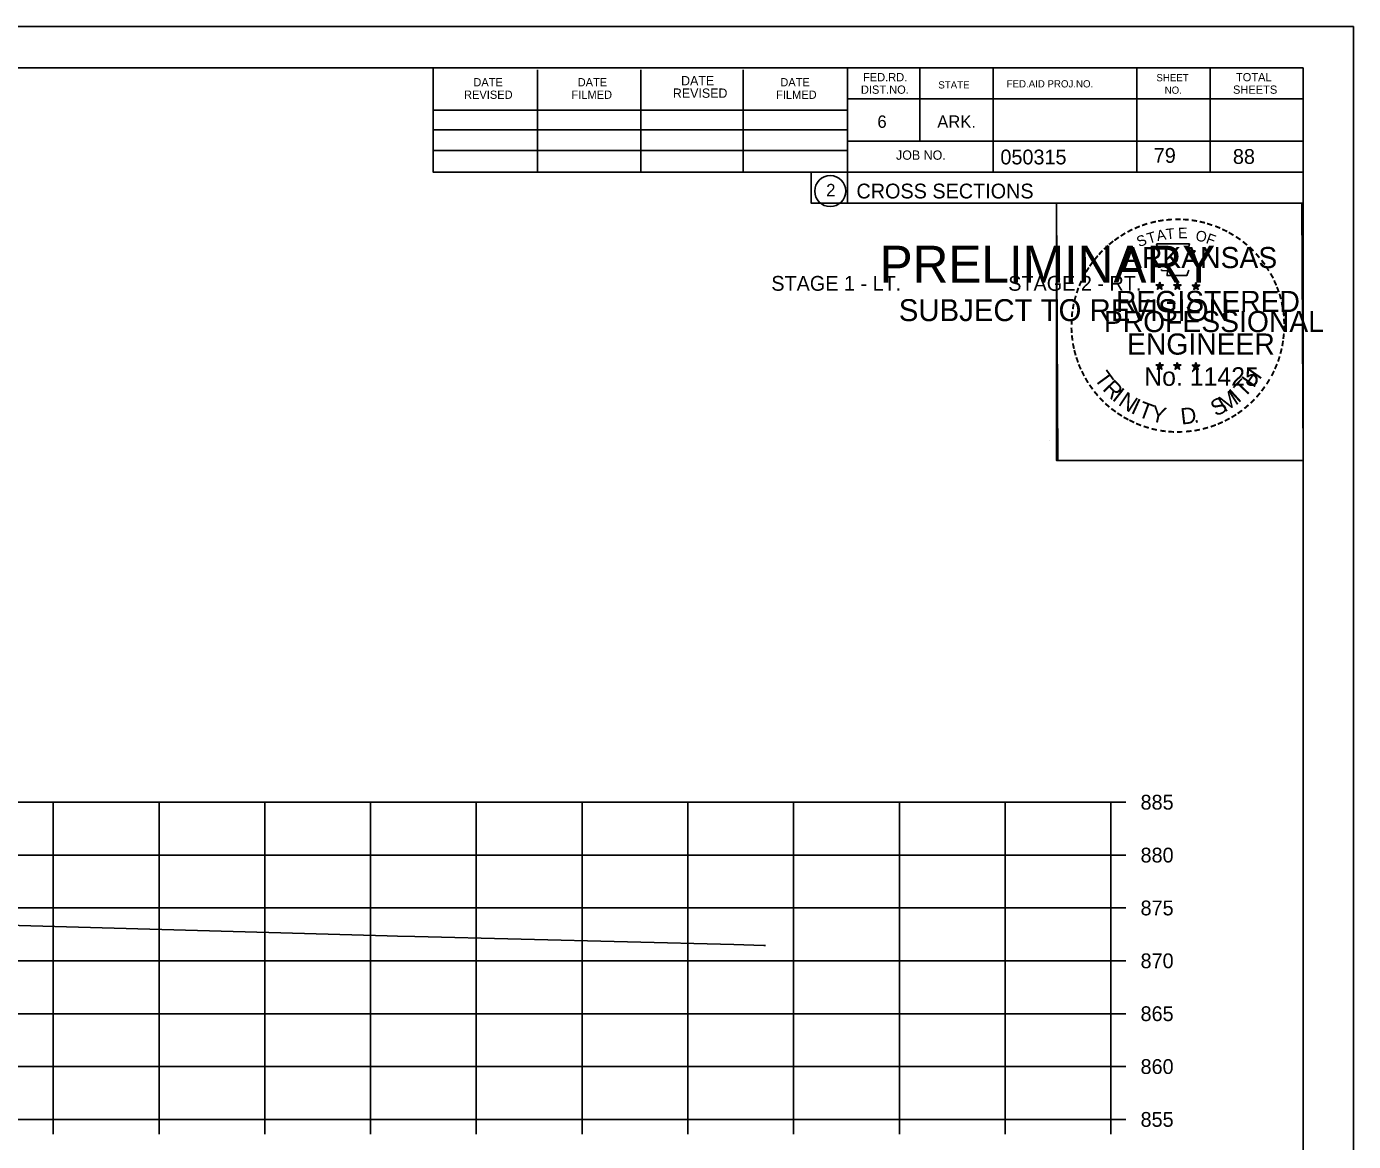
# Model space of a CAD drawing. Extents: x 1486524 to 1499135, y 326561 to 337924.
# Drawn here: x 1489020.4 to 1489145.8, y 334380.6 to 334486 of the extents above; entities that cross this region are included whole.
import ezdxf

# ---------------------------------------------------------------- set-up
doc = ezdxf.new("R2010")
doc.units = 0
for name, color, linetype in [('Default', 7, 'Continuous'), ('E_Const Align', 7, 'Continuous'), ('E_Const Align Station', 7, 'Continuous'), ('E_Ownership Information', 7, 'Continuous'), ('E_Property Line', 7, 'Continuous'), ('E_Quarter Calls', 7, 'Continuous'), ('E_Section Line', 7, 'Continuous'), ('E_Station Offset', 7, 'Continuous'), ('E_Tract Number', 7, 'Continuous'), ('S_SIXTEEN_SECTION', 7, 'Continuous')]:
    doc.layers.add(name, color=color, linetype=linetype)

msp = doc.modelspace()

# ---------------------------------------------------------------- linework, layer by layer
at = {"layer": 'E_Const Align'}
for p, q in [((1489122.89, 334382.65), (1489122.89, 334412.65)), ((1489124.29, 334412.65), (1489122.89, 334412.65)), ((1489124.29, 334407.65), (1489122.89, 334407.65)), ((1489124.29, 334402.65), (1489122.89, 334402.65)), ((1489124.29, 334397.65), (1489122.89, 334397.65)), ((1489124.29, 334392.65), (1489122.89, 334392.65)), ((1489124.29, 334387.65), (1489122.89, 334387.65)), ((1488842.89, 334382.65), (1489122.89, 334382.65)), ((1489022.89, 334381.25), (1489022.89, 334382.65)), ((1489032.89, 334381.25), (1489032.89, 334382.65)), ((1489042.89, 334381.25), (1489042.89, 334382.65)), ((1489052.89, 334381.25), (1489052.89, 334382.65)), ((1489062.89, 334381.25), (1489062.89, 334382.65)), ((1489072.89, 334381.25), (1489072.89, 334382.65)), ((1489082.89, 334381.25), (1489082.89, 334382.65)), ((1489092.89, 334381.25), (1489092.89, 334382.65)), ((1489102.89, 334381.25), (1489102.89, 334382.65)), ((1489112.89, 334381.25), (1489112.89, 334382.65)), ((1489122.89, 334381.25), (1489122.89, 334382.65)), ((1489124.29, 334382.65), (1489122.89, 334382.65))]:
    msp.add_line(p, q, dxfattribs=at)
at = {"layer": 'E_Ownership Information'}
for p, q in [((1488842.89, 334412.65), (1489122.89, 334412.65)), ((1489022.89, 334382.65), (1489022.89, 334412.65)), ((1489032.89, 334382.65), (1489032.89, 334412.65)), ((1489042.89, 334382.65), (1489042.89, 334412.65)), ((1489052.89, 334382.65), (1489052.89, 334412.65)), ((1489062.89, 334382.65), (1489062.89, 334412.65)), ((1489072.89, 334382.65), (1489072.89, 334412.65)), ((1489082.89, 334382.65), (1489082.89, 334412.65)), ((1489092.89, 334382.65), (1489092.89, 334412.65)), ((1489102.89, 334382.65), (1489102.89, 334412.65)), ((1489112.89, 334382.65), (1489112.89, 334412.65)), ((1489122.89, 334382.65), (1489122.89, 334412.65)), ((1488842.89, 334407.65), (1489122.89, 334407.65)), ((1488842.89, 334402.65), (1489122.89, 334402.65)), ((1488842.89, 334397.65), (1489122.89, 334397.65)), ((1488842.89, 334392.65), (1489122.89, 334392.65)), ((1488842.89, 334387.65), (1489122.89, 334387.65)), ((1488842.89, 334382.65), (1489122.89, 334382.65))]:
    msp.add_line(p, q, dxfattribs=at)
at = {"layer": 'E_Property Line'}
for p, q in [((1488824.89, 334482.11), (1489141.07, 334482.11)), ((1489058.81, 334472.23), (1489058.81, 334482.11)), ((1489068.67, 334472.23), (1489068.67, 334481.91)), ((1489078.43, 334472.23), (1489078.43, 334481.91)), ((1489088.11, 334472.23), (1489088.11, 334481.91)), ((1489097.97, 334482.11), (1489097.97, 334469.31)), ((1489104.81, 334482.11), (1489104.81, 334475.17)), ((1489111.75, 334482.11), (1489111.75, 334472.23)), ((1489125.33, 334482.11), (1489125.33, 334472.23)), ((1489132.27, 334482.11), (1489132.27, 334472.23)), ((1489141.07, 334276.65), (1489141.07, 334482.11)), ((1489141.07, 334479.17), (1489097.97, 334479.17)), ((1489141.07, 334479.19), (1489141.07, 334479.19)), ((1489058.81, 334478.09), (1489097.97, 334478.09)), ((1489058.81, 334476.23), (1489097.97, 334476.23)), ((1489141.07, 334475.17), (1489097.97, 334475.17)), ((1489100.93, 334475.17), (1489141.07, 334475.17)), ((1489058.81, 334472.23), (1489058.81, 334474.29)), ((1489058.81, 334474.29), (1489097.97, 334474.29)), ((1489141.07, 334472.23), (1489058.81, 334472.23)), ((1489097.97, 334469.31), (1489141.07, 334469.31))]:
    msp.add_line(p, q, dxfattribs=at)
msp.add_circle((1489096.35, 334470.45), 1.47, dxfattribs=at)
at = {"layer": 'E_Quarter Calls'}
for p, q in [((1488812.48, 334486.01), (1489145.82, 334486.01)), ((1489117.1, 334446.86), (1489117.1, 334446.86))]:
    msp.add_line(p, q, dxfattribs=at)
for points in [[(1488812.48, 334486.01), (1489145.82, 334486.01), (1489145.82, 334272.67), (1488812.48, 334272.67)], [(1489058.81, 334482.11), (1489058.81, 334472.23), (1489094.54, 334472.23), (1489094.54, 334469.31), (1489117.74, 334469.31), (1489117.74, 334444.98), (1489141.07, 334444.98), (1489141.07, 334276.65), (1488824.89, 334276.65), (1488824.89, 334482.11)], [(1489117.74, 334469.31), (1489140.94, 334469.31), (1489141.07, 334444.98), (1489117.86, 334444.98)]]:
    msp.add_lwpolyline(points, close=True, dxfattribs=at)
at = {"layer": 'E_Tract Number'}
msp.add_lwpolyline([(1489018.54, 334401.02), (1489046.65, 334400.24), (1489054.47, 334400.02), (1489055.44, 334399.99), (1489057.07, 334399.95), (1489087.23, 334399.18), (1489090.08, 334399.1), (1489090.23, 334399.1)], dxfattribs=at)
at = {"layer": 'S_SIXTEEN_SECTION'}
for p, q in [((1489127.15, 334461.57), (1489127.5, 334461.46)), ((1489127.15, 334461.57), (1489127.4, 334461.53)), ((1489127.15, 334461.57), (1489127.39, 334461.45)), ((1489127.28, 334461.16), (1489127.5, 334461.46)), ((1489127.28, 334461.16), (1489127.41, 334461.41)), ((1489127.28, 334461.16), (1489127.5, 334461.38)), ((1489127.5, 334461.82), (1489127.46, 334461.57)), ((1489127.5, 334461.46), (1489127.5, 334461.82)), ((1489127.5, 334461.82), (1489127.55, 334461.57)), ((1489127.85, 334461.57), (1489127.5, 334461.46)), ((1489127.71, 334461.16), (1489127.5, 334461.46)), ((1489127.71, 334461.16), (1489127.5, 334461.38)), ((1489127.85, 334461.57), (1489127.56, 334461.52)), ((1489127.71, 334461.16), (1489127.58, 334461.45)), ((1489127.85, 334461.57), (1489127.64, 334461.47)), ((1489128.82, 334461.57), (1489129.17, 334461.46)), ((1489128.82, 334461.57), (1489129.07, 334461.53)), ((1489128.82, 334461.57), (1489129.06, 334461.45)), ((1489128.95, 334461.16), (1489129.17, 334461.46)), ((1489128.95, 334461.16), (1489129.08, 334461.41)), ((1489128.95, 334461.16), (1489129.17, 334461.38)), ((1489129.17, 334461.82), (1489129.13, 334461.57)), ((1489129.17, 334461.46), (1489129.17, 334461.82)), ((1489129.17, 334461.82), (1489129.22, 334461.57)), ((1489129.52, 334461.57), (1489129.17, 334461.46)), ((1489129.38, 334461.16), (1489129.17, 334461.46)), ((1489129.38, 334461.16), (1489129.17, 334461.38)), ((1489129.52, 334461.57), (1489129.23, 334461.52)), ((1489129.38, 334461.16), (1489129.25, 334461.45)), ((1489129.52, 334461.57), (1489129.31, 334461.47)), ((1489130.58, 334461.56), (1489130.93, 334461.45)), ((1489130.58, 334461.56), (1489130.84, 334461.51)), ((1489130.58, 334461.56), (1489130.82, 334461.44)), ((1489130.72, 334461.15), (1489130.93, 334461.45)), ((1489130.72, 334461.15), (1489130.84, 334461.39)), ((1489130.72, 334461.15), (1489130.93, 334461.37)), ((1489130.93, 334461.81), (1489130.89, 334461.56)), ((1489130.93, 334461.45), (1489130.93, 334461.81)), ((1489130.93, 334461.81), (1489130.98, 334461.56)), ((1489131.28, 334461.56), (1489130.93, 334461.45)), ((1489131.15, 334461.15), (1489130.93, 334461.45)), ((1489131.15, 334461.15), (1489130.93, 334461.36)), ((1489131.28, 334461.56), (1489130.99, 334461.51)), ((1489131.15, 334461.15), (1489131.01, 334461.44)), ((1489131.28, 334461.56), (1489131.08, 334461.46)), ((1489127.15, 334454), (1489127.5, 334453.89)), ((1489127.15, 334454), (1489127.4, 334453.95)), ((1489127.15, 334454), (1489127.38, 334453.88)), ((1489127.28, 334453.59), (1489127.5, 334453.89)), ((1489127.28, 334453.59), (1489127.41, 334453.83)), ((1489127.28, 334453.59), (1489127.49, 334453.81)), ((1489127.5, 334454.25), (1489127.45, 334454)), ((1489127.71, 334453.59), (1489127.49, 334453.8)), ((1489127.5, 334453.89), (1489127.5, 334454.25)), ((1489127.5, 334454.25), (1489127.54, 334454)), ((1489127.84, 334454), (1489127.5, 334453.89)), ((1489127.71, 334453.59), (1489127.5, 334453.89)), ((1489127.84, 334454), (1489127.56, 334453.95)), ((1489127.71, 334453.59), (1489127.57, 334453.88)), ((1489127.84, 334454), (1489127.64, 334453.9)), ((1489128.82, 334454), (1489129.16, 334453.89)), ((1489128.82, 334454), (1489129.07, 334453.95)), ((1489128.82, 334454), (1489129.05, 334453.88)), ((1489128.95, 334453.59), (1489129.16, 334453.89)), ((1489128.95, 334453.59), (1489129.07, 334453.83)), ((1489128.95, 334453.59), (1489129.16, 334453.81)), ((1489129.16, 334454.25), (1489129.12, 334454)), ((1489129.16, 334453.89), (1489129.16, 334454.25)), ((1489129.16, 334454.25), (1489129.21, 334454)), ((1489129.51, 334454), (1489129.16, 334453.89)), ((1489129.38, 334453.59), (1489129.16, 334453.89)), ((1489129.38, 334453.59), (1489129.16, 334453.8)), ((1489129.51, 334454), (1489129.23, 334453.95)), ((1489129.38, 334453.59), (1489129.24, 334453.88)), ((1489129.51, 334454), (1489129.31, 334453.9)), ((1489130.58, 334453.99), (1489130.93, 334453.88)), ((1489130.58, 334453.99), (1489130.84, 334453.94)), ((1489130.58, 334453.99), (1489130.82, 334453.87)), ((1489130.72, 334453.58), (1489130.93, 334453.88)), ((1489130.72, 334453.58), (1489130.84, 334453.82)), ((1489130.93, 334454.24), (1489130.89, 334453.99)), ((1489130.93, 334453.88), (1489130.93, 334454.24)), ((1489130.93, 334454.24), (1489130.98, 334453.99)), ((1489131.28, 334453.99), (1489130.93, 334453.88)), ((1489131.14, 334453.58), (1489130.93, 334453.88)), ((1489131.28, 334453.99), (1489130.99, 334453.94)), ((1489131.14, 334453.58), (1489131.01, 334453.87)), ((1489131.28, 334453.99), (1489131.07, 334453.89)), ((1489130.72, 334453.58), (1489130.93, 334453.8)), ((1489131.14, 334453.58), (1489130.93, 334453.79))]:
    msp.add_line(p, q, dxfattribs=at)
for points in [[(1489127.19, 334465.45), (1489127.46, 334464.62)], [(1489130.7, 334464.53), (1489130.84, 334464.81), (1489130.16, 334464.79), (1489130.31, 334465.45), (1489127.19, 334465.45)], [(1489127.68, 334463.03), (1489127.68, 334462.94), (1489128.25, 334462.92), (1489128.19, 334462.45), (1489130.06, 334462.45), (1489130.26, 334462.98)], [(1489127.5, 334461.82), (1489127.71, 334461.16), (1489127.15, 334461.57), (1489127.85, 334461.57), (1489127.28, 334461.16), (1489127.5, 334461.82)], [(1489129.17, 334461.82), (1489129.38, 334461.16), (1489128.82, 334461.57), (1489129.52, 334461.57), (1489128.95, 334461.16), (1489129.17, 334461.82)], [(1489130.93, 334461.81), (1489131.15, 334461.15), (1489130.58, 334461.56), (1489131.28, 334461.56), (1489130.72, 334461.15), (1489130.93, 334461.81)], [(1489127.5, 334454.25), (1489127.71, 334453.59), (1489127.15, 334454), (1489127.84, 334454), (1489127.28, 334453.59), (1489127.5, 334454.25)], [(1489129.16, 334454.25), (1489129.38, 334453.59), (1489128.82, 334454), (1489129.51, 334454), (1489128.95, 334453.59), (1489129.16, 334454.25)], [(1489130.93, 334454.24), (1489131.14, 334453.58), (1489130.58, 334453.99), (1489131.28, 334453.99), (1489130.72, 334453.58), (1489130.93, 334454.24)]]:
    msp.add_lwpolyline(points, dxfattribs=at)
for centre, radius in [((1489127.5, 334461.46), 0.172), ((1489127.5, 334461.46), 0.145), ((1489127.5, 334461.46), 0.116), ((1489127.5, 334461.46), 0.0991), ((1489127.5, 334461.46), 0.0747), ((1489127.5, 334461.46), 0.0495), ((1489127.5, 334461.46), 0.0296), ((1489129.17, 334461.46), 0.172), ((1489129.17, 334461.46), 0.145), ((1489129.17, 334461.46), 0.116), ((1489129.17, 334461.46), 0.0991), ((1489129.17, 334461.46), 0.0747), ((1489129.17, 334461.46), 0.0495), ((1489129.17, 334461.46), 0.0296), ((1489130.93, 334461.45), 0.172), ((1489130.93, 334461.45), 0.145), ((1489130.93, 334461.45), 0.116), ((1489130.93, 334461.45), 0.0991), ((1489130.93, 334461.45), 0.0747), ((1489130.93, 334461.45), 0.0495), ((1489130.93, 334461.45), 0.0296), ((1489127.49, 334453.89), 0.172), ((1489127.49, 334453.89), 0.145), ((1489127.49, 334453.89), 0.116), ((1489127.49, 334453.89), 0.0991), ((1489127.49, 334453.89), 0.0747), ((1489127.49, 334453.89), 0.0495), ((1489127.49, 334453.89), 0.0296), ((1489129.16, 334453.89), 0.172), ((1489129.16, 334453.89), 0.145), ((1489129.16, 334453.89), 0.116), ((1489129.16, 334453.89), 0.0991), ((1489129.16, 334453.89), 0.0747), ((1489129.16, 334453.89), 0.0495), ((1489129.16, 334453.89), 0.0296), ((1489130.93, 334453.88), 0.172), ((1489130.93, 334453.88), 0.145), ((1489130.93, 334453.88), 0.116), ((1489130.93, 334453.88), 0.0991), ((1489130.93, 334453.88), 0.0747), ((1489130.93, 334453.88), 0.0495), ((1489130.93, 334453.88), 0.0296)]:
    msp.add_circle(centre, radius, dxfattribs=at)

# ---------------------------------------------------------------- texts
at = {"layer": 'Default'}
for s, p in [('STAGE 1 - LT.', (1489090.78, 334461.02)), ('STAGE 2 - RT.', (1489113.18, 334461.02))]:
    msp.add_text(s, height=1.4, dxfattribs=at).set_placement(p)
at = {"layer": 'E_Const Align Station'}
for s, p in [('885', (1489125.69, 334411.95)), ('880', (1489125.69, 334406.95)), ('875', (1489125.69, 334401.95)), ('870', (1489125.69, 334396.95)), ('865', (1489125.69, 334391.95)), ('860', (1489125.69, 334386.95)), ('855', (1489125.69, 334381.95))]:
    msp.add_text(s, height=1.4, dxfattribs=at).set_placement(p)
at = {"layer": 'E_Property Line'}
for s, height, p in [('FED.RD.', 0.782, (1489099.45, 334480.83)), ('SHEET', 0.684, (1489127.19, 334480.83)), ('TOTAL', 0.782, (1489134.71, 334480.83)), ('DATE', 0.782, (1489062.61, 334480.35)), ('DATE', 0.782, (1489072.47, 334480.35)), ('REVISED', 0.879, (1489081.47, 334479.27)), ('DATE', 0.879, (1489082.25, 334480.45)), ('DATE', 0.782, (1489091.63, 334480.35)), ('DIST.NO.', 0.782, (1489099.25, 334479.65)), ('STATE', 0.684, (1489106.57, 334480.15)), ('FED.AID PROJ.NO.', 0.684, (1489113.03, 334480.25)), ('NO.', 0.684, (1489127.97, 334479.65)), ('SHEETS', 0.782, (1489134.43, 334479.65)), ('REVISED', 0.782, (1489061.73, 334479.17)), ('FILMED', 0.782, (1489071.89, 334479.17)), ('FILMED', 0.782, (1489091.23, 334479.17)), ('6', 1.17, (1489100.81, 334476.43)), ('ARK.', 1.172, (1489106.47, 334476.43)), ('JOB NO.', 0.879, (1489102.57, 334473.41)), ('050315', 1.4, (1489112.44, 334472.97)), ('2', 1.17, (1489095.97, 334469.96)), ('CROSS SECTIONS', 1.4, (1489098.83, 334469.75))]:
    msp.add_text(s, height=height, rotation=360, dxfattribs=at).set_placement(p)
at = {"layer": 'E_Section Line'}
for s, height, p in [('PRELIMINARY', 3.5, (1489101.02, 334461.78)), ('DWB', 0.01, (1489101.76, 334463.63)), ('SUBJECT TO REVISION', 2.0751, (1489102.83, 334458.15))]:
    msp.add_text(s, height=height, rotation=360, dxfattribs=at).set_placement(p)
at = {"layer": 'E_Station Offset'}
for s, p in [('79', (1489126.94, 334473.12)), ('88', (1489134.42, 334473.02))]:
    msp.add_text(s, height=1.4, dxfattribs=at).set_placement(p)
at = {"layer": 'S_SIXTEEN_SECTION'}
for s, height, rotation, p in [('-', 1.6, 13.6301, (1489126.69, 334466.82)), ('-', 1.6, 10.2193, (1489127.37, 334466.98)), ('-', 1.6, 5.8968, (1489128.1, 334467.09)), ('-', 1.6, 0.1862, (1489128.87, 334467.16)), ('-', 1.6, 357.743, (1489129.59, 334467.15)), ('-', 1.6, 352.1617, (1489130.34, 334467.09)), ('-', 1.6, 347.2049, (1489131.05, 334466.98)), ('-', 1.6, 34.0636, (1489124.08, 334465.62)), ('-', 1.6, 28.7918, (1489124.67, 334465.99)), ('-', 1.6, 24.3072, (1489125.31, 334466.31)), ('-', 1.6, 19.1761, (1489125.94, 334466.58)), ('T', 1, 16.4036, (1489126.46, 334465.46)), ('A', 1, 11.2132, (1489127.29, 334465.71)), ('T', 1, 6.0228, (1489128.14, 334465.87)), ('E', 1, 0.8323, (1489129.24, 334465.98)), ('O', 1, 350.4515, (1489130.84, 334465.77)), ('F', 1, 340.0707, (1489131.8, 334465.55)), ('-', 1.6, 342.3362, (1489131.69, 334466.82)), ('-', 1.6, 337.8551, (1489132.42, 334466.6)), ('-', 1.6, 334.1211, (1489133.06, 334466.33)), ('-', 1.6, 329.6409, (1489133.63, 334466.05)), ('-', 1.6, 42.9622, (1489122.59, 334464.43)), ('-', 1.6, 38.9507, (1489123.02, 334464.85)), ('-', 1.6, 36.2317, (1489123.5, 334465.22)), ('ARKANSAS', 2, 360, (1489124.04, 334463.16)), ('S', 1, 21.594, (1489125.55, 334465.13)), ('-', 1.6, 325.8627, (1489134.28, 334465.68)), ('-', 1.6, 320.5297, (1489134.89, 334465.26)), ('-', 1.6, 315.5786, (1489135.49, 334464.77)), ('-', 1.6, 50.6142, (1489121.74, 334463.47)), ('-', 1.6, 48.423, (1489122.14, 334463.95)), ('-', 1.6, 309.8797, (1489136.06, 334464.22)), ('-', 1.6, 306.6522, (1489136.58, 334463.62)), ('-', 1.6, 62.8713, (1489120.69, 334461.76)), ('-', 1.6, 58.0706, (1489121, 334462.37)), ('-', 1.6, 54.2325, (1489121.32, 334462.9)), ('-', 1.4, 303.6753, (1489137.07, 334463.05)), ('-', 1.6, 299.6684, (1489137.39, 334462.44)), ('-', 1.6, 67.7743, (1489120.43, 334461.15)), ('DWB', 0.01, 360, (1489127.49, 334461.45)), ('DWB', 0.01, 360, (1489129.16, 334461.45)), ('DWB', 0.01, 360, (1489130.92, 334461.44)), ('-', 1.6, 294.6628, (1489137.71, 334461.83)), ('-', 1.6, 290.5728, (1489137.97, 334461.25)), ('-', 1.6, 75.461, (1489120.01, 334459.8)), ('-', 1.6, 72.3945, (1489120.21, 334460.52)), ('REGISTERED', 2, 360, (1489123.37, 334459.01)), ('-', 1.6, 285.1233, (1489138.2, 334460.67)), ('-', 1.6, 85.1863, (1489119.8, 334458.4)), ('-', 1.6, 81.2013, (1489119.88, 334459.09)), ('PROFESSIONAL', 2, 360, (1489122.22, 334457.11)), ('-', 1.6, 280.5493, (1489138.4, 334459.93)), ('-', 1.6, 276.5962, (1489138.56, 334459.16)), ('-', 1.6, 89.0622, (1489119.78, 334457.7)), ('-', 1.6, 274.3301, (1489138.62, 334458.44)), ('-', 1.6, 269.9407, (1489138.66, 334457.81)), ('-', 1.6, 94.1959, (1489119.81, 334456.97)), ('-', 1.6, 98.9479, (1489119.89, 334456.31)), ('ENGINEER', 2, 360, (1489124.41, 334454.98)), ('-', 1.6, 260.9953, (1489138.57, 334456.49)), ('-', 1.6, 263.5172, (1489138.64, 334457.14)), ('-', 1.6, 101.7149, (1489120.02, 334455.57)), ('-', 1.6, 105.4578, (1489120.18, 334454.98)), ('-', 1.6, 255.7626, (1489138.46, 334455.81)), ('-', 1.6, 109.0874, (1489120.4, 334454.35)), ('-', 1.6, 114.0643, (1489120.65, 334453.75)), ('No. 11425', 1.757, 360, (1489126.03, 334452.03)), ('DWB', 0.01, 360, (1489127.48, 334453.88)), ('DWB', 0.01, 360, (1489129.15, 334453.88)), ('DWB', 0.01, 360, (1489130.92, 334453.87)), ('-', 1.6, 247.8887, (1489138.05, 334454.42)), ('-', 1.6, 252.8681, (1489138.28, 334455.09)), ('-', 1.6, 115.7289, (1489120.96, 334453.13)), ('-', 1.6, 120.4471, (1489121.31, 334452.55)), ('T', 1.54, 306.0406, (1489121.25, 334452.72)), ('R', 1.54, 314.005, (1489122.02, 334451.68)), ('T', 1.54, 46.6444, (1489135.49, 334450.82)), ('H', 1.54, 54.6088, (1489136.38, 334451.76)), ('-', 1.6, 239.0712, (1489137.4, 334453.04)), ('-', 1.6, 244.6197, (1489137.79, 334453.79)), ('-', 1.6, 125.8934, (1489121.72, 334451.99)), ('-', 1.6, 130.7181, (1489122.18, 334451.43)), ('I', 1.54, 321.9694, (1489122.92, 334450.74)), ('N', 1.54, 326.5002, (1489123.49, 334450.27)), ('M', 1.54, 32.6563, (1489133.64, 334449.49)), ('I', 1.54, 42.1136, (1489134.92, 334450.34)), ('-', 1.6, 231.2538, (1489136.56, 334451.82)), ('-', 1.6, 233.8452, (1489136.99, 334452.39)), ('-', 1.6, 134.2238, (1489122.7, 334450.89)), ('-', 1.6, 138.9338, (1489123.22, 334450.42)), ('I', 1.54, 335.3603, (1489124.69, 334449.49)), ('T', 1.54, 339.8912, (1489125.35, 334449.16)), ('Y', 1.54, 347.8556, (1489126.57, 334448.71)), ('S', 1.54, 26.9312, (1489132.8, 334449.09)), ('-', 1.6, 221.0851, (1489135.56, 334450.75)), ('-', 1.6, 225.7653, (1489136.09, 334451.26)), ('-', 1.6, 144.6463, (1489123.78, 334450.02)), ('-', 1.6, 148.0898, (1489124.34, 334449.65)), ('-', 1.6, 151.5704, (1489124.92, 334449.32)), ('-', 1.6, 154.6002, (1489125.44, 334449.08)), ('D', 1.54, 6.3969, (1489129.56, 334448.36)), ('.', 1.54, 13.7642, (1489130.75, 334448.48)), ('-', 1.6, 207.3568, (1489133.92, 334449.54)), ('-', 1.6, 212.2491, (1489134.48, 334449.89)), ('-', 1.6, 215.7363, (1489135.01, 334450.27)), ('-', 1.6, 158.5612, (1489126.06, 334448.82)), ('-', 1.6, 162.7983, (1489126.75, 334448.61)), ('-', 1.6, 167.5555, (1489127.46, 334448.44)), ('-', 1.6, 173.1155, (1489128.24, 334448.33)), ('-', 1.6, 176.5183, (1489128.98, 334448.28)), ('-', 1.6, 181.5918, (1489129.73, 334448.3)), ('-', 1.6, 185.8167, (1489130.54, 334448.38)), ('-', 1.6, 191.2858, (1489131.27, 334448.51)), ('-', 1.6, 195.4743, (1489132, 334448.71)), ('-', 1.6, 200.7184, (1489132.68, 334448.95)), ('-', 1.6, 204.2516, (1489133.3, 334449.22))]:
    msp.add_text(s, height=height, rotation=rotation, dxfattribs=at).set_placement(p)

doc.saveas('drawing.dxf')
